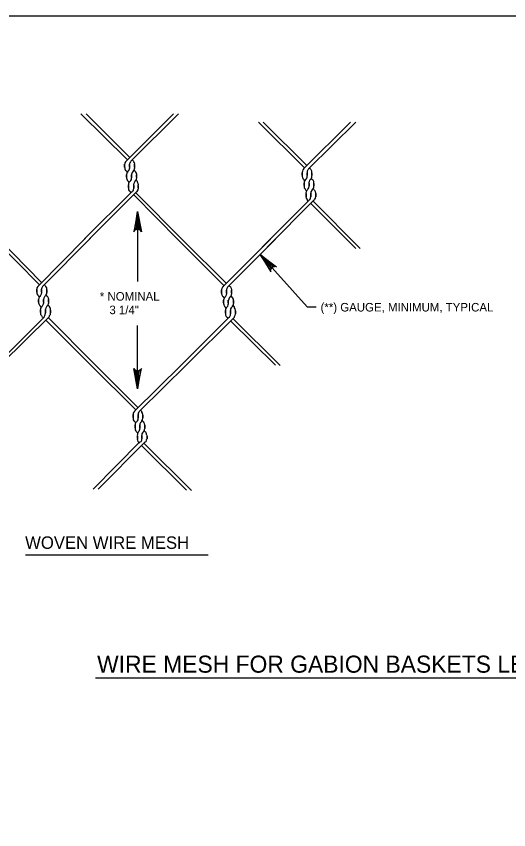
# Model space of a CAD drawing. Extents: x 3 to 3592, y -602 to 1171.
# Drawn here: x 169.2 to 342, y 276.1 to 561.8 of the extents above; entities that cross this region are included whole.
import ezdxf

# ---------------------------------------------------------------- set-up
doc = ezdxf.new("R2010")
doc.units = 0
for name, color, linetype in [('1', 7, 'Continuous'), ('2', 7, 'Continuous'), ('3', 7, 'Continuous'), ('P', 7, 'Continuous')]:
    doc.layers.add(name, color=color, linetype=linetype)

msp = doc.modelspace()

# ---------------------------------------------------------------- linework, layer by layer
at = {"layer": '1'}
msp.add_lwpolyline([(827.51, -2.17), (827.51, 561.83), (41.51, 561.83), (41.51, -2.17), (827.51, -2.17), (827.51, 24.19), (627.51, 24.19), (627.51, 88.87), (827.51, 88.87), (827.51, 117.83), (627.51, 117.83), (627.51, -2.17), (706.31, -2.17), (706.31, 24.19), (706.31, -2.17), (783.31, -2.17), (783.31, 24.19), (783.31, 11.88), (827.51, 11.88)], dxfattribs=at)
at = {"layer": '2'}
for points in [[(211.75, 493.28), (213.09, 486.15), (212.71, 486.7), (211.75, 493.28), (212.23, 486.98), (211.75, 487.06), (211.75, 493.28), (211.28, 486.98), (210.8, 486.7), (211.75, 493.28), (210.42, 486.15), (210.8, 486.7), (211.28, 486.98), (211.75, 487.06), (212.23, 486.98), (212.71, 486.7)], [(254.71, 478.2), (260.47, 473.79), (259.82, 473.95), (254.71, 478.2), (259.27, 473.84), (258.86, 473.58), (254.71, 478.2), (258.56, 473.2), (258.4, 472.67), (254.71, 478.2), (258.48, 472.01), (258.4, 472.67), (258.56, 473.2), (258.86, 473.58), (259.27, 473.84), (259.82, 473.95)], [(211.75, 431), (210.42, 438.13), (210.8, 437.58), (211.75, 431), (211.28, 437.29), (211.75, 437.21), (211.75, 431), (212.23, 437.29), (212.71, 437.58), (211.75, 431), (213.09, 438.13), (212.71, 437.58), (212.23, 437.29), (211.75, 437.21), (211.28, 437.29), (210.8, 437.58)]]:
    msp.add_lwpolyline(points, dxfattribs=at)
at = {"layer": '3'}
for p, q in [((172.45, 372.6), (236.52, 372.6)), ((197, 329.49), (506.92, 329.49))]:
    msp.add_line(p, q, dxfattribs=at)
at = {"layer": 'P'}
for points in [[(208.1, 511.57), (191.84, 527.52)], [(208.91, 512.38), (193.67, 527.52)], [(207.79, 511.06), (224.35, 527.52)], [(209.52, 511.06), (226.08, 527.52)], [(270.38, 508.42), (254.12, 524.67)], [(271.29, 509.33), (255.85, 524.67)], [(269.97, 508.21), (286.43, 524.67)], [(271.7, 508.21), (288.26, 524.67)], [(207.18, 508.82), (207.18, 509.94)], [(207.18, 509.63), (207.18, 508.72)], [(207.79, 511.06), (207.69, 510.96), (207.49, 510.75), (207.28, 510.35), (207.28, 510.24), (207.28, 510.04), (207.28, 509.84)], [(207.28, 508.72), (207.28, 508.52), (207.28, 508.31), (207.28, 508.21), (207.49, 507.7), (207.69, 507.6), (207.79, 507.4)], [(208.5, 507.4), (208.6, 507.6), (208.71, 507.7), (208.91, 508.21), (208.91, 508.31), (209.01, 508.52), (209.01, 508.72)], [(209.42, 511.06), (209.32, 510.96), (209.21, 510.75), (209.01, 510.35), (209.01, 510.24), (208.91, 510.04), (208.91, 509.84)], [(208.91, 508.82), (208.91, 509.94)], [(208.91, 508.82), (208.91, 509.94)], [(208.91, 509.63), (208.91, 508.72)], [(208.91, 509.63), (208.91, 508.72)], [(210.23, 511.06), (209.82, 511.46)], [(210.74, 509.84), (210.74, 510.04), (210.64, 510.24), (210.64, 510.35), (210.43, 510.75), (210.33, 510.96), (210.23, 511.06)], [(210.23, 507.4), (210.33, 507.6), (210.43, 507.7), (210.64, 508.21), (210.64, 508.31), (210.74, 508.52), (210.74, 508.72)], [(210.64, 508.82), (210.64, 509.94)], [(210.64, 509.63), (210.64, 508.72)], [(207.79, 507.4), (208.1, 507.09)], [(208.4, 507.4), (208.3, 507.3), (208.2, 507.09), (207.99, 506.69), (207.99, 506.59), (207.89, 506.38), (207.89, 506.18)], [(207.89, 505.27), (207.89, 506.18)], [(207.89, 506.08), (207.89, 505.06)], [(210.13, 507.4), (210.13, 507.3), (209.93, 507.09), (209.72, 506.69), (209.72, 506.59), (209.62, 506.38), (209.62, 506.18)], [(209.62, 505.27), (209.62, 506.18)], [(209.62, 505.27), (209.62, 506.18)], [(209.62, 506.08), (209.62, 505.06)], [(209.62, 506.08), (209.62, 505.06)], [(210.94, 507.4), (210.53, 507.7)], [(211.45, 506.18), (211.45, 506.38), (211.35, 506.59), (211.35, 506.69), (211.14, 507.09), (210.94, 507.3), (210.94, 507.4)], [(211.35, 505.27), (211.35, 506.18)], [(211.35, 506.08), (211.35, 505.06)], [(269.97, 508.21), (269.97, 508.01), (269.77, 507.91), (269.56, 507.4), (269.56, 507.3), (269.46, 507.09), (269.46, 506.89)], [(269.46, 505.98), (269.46, 506.89)], [(269.46, 506.69), (269.46, 505.88)], [(271.7, 508.21), (271.6, 508.01), (271.49, 507.91), (271.29, 507.4), (271.29, 507.3), (271.19, 507.09), (271.19, 506.89)], [(271.29, 505.98), (271.29, 506.89)], [(271.29, 505.98), (271.29, 506.89)], [(271.29, 506.69), (271.29, 505.88)], [(271.29, 506.69), (271.29, 505.88)], [(272.31, 508.21), (272.1, 508.42)], [(272.92, 506.89), (272.92, 507.09), (272.82, 507.3), (272.82, 507.4), (272.61, 507.91), (272.51, 508.01), (272.41, 508.21)], [(272.82, 505.98), (272.82, 506.89)], [(272.82, 506.69), (272.82, 505.88)], [(207.89, 505.06), (207.89, 504.96), (207.99, 504.76), (207.99, 504.55), (208.2, 504.15), (208.3, 504.05), (208.4, 503.84)], [(208.4, 503.84), (208.71, 503.44)], [(209.11, 503.84), (209.01, 503.74), (208.81, 503.54), (208.6, 503.13), (208.6, 502.93), (208.6, 502.73), (208.6, 502.62)], [(209.11, 503.84), (209.21, 504.05), (209.32, 504.15), (209.62, 504.55), (209.62, 504.76), (209.62, 504.96), (209.62, 505.06)], [(210.84, 503.84), (210.74, 503.74), (210.64, 503.54), (210.43, 503.13), (210.43, 502.93), (210.33, 502.73), (210.33, 502.62)], [(210.94, 503.84), (210.94, 504.05), (211.14, 504.15), (211.35, 504.55), (211.35, 504.76), (211.45, 504.96), (211.45, 505.06)], [(211.65, 503.84), (211.25, 504.25)], [(212.06, 502.62), (212.06, 502.73), (211.96, 502.93), (211.96, 503.13), (211.75, 503.54), (211.65, 503.74), (211.55, 503.84)], [(269.46, 505.77), (269.46, 505.57), (269.56, 505.37), (269.56, 505.27), (269.77, 504.76), (269.97, 504.66), (269.97, 504.55)], [(269.97, 504.55), (270.28, 504.25)], [(270.68, 504.55), (270.58, 504.35), (270.48, 504.25), (270.17, 503.74), (270.17, 503.64), (270.17, 503.44), (270.17, 503.23)], [(270.17, 502.42), (270.17, 503.23)], [(270.17, 503.13), (270.17, 502.22)], [(270.68, 504.55), (270.78, 504.66), (270.99, 504.76), (271.19, 505.27), (271.19, 505.37), (271.29, 505.57), (271.29, 505.77)], [(272.31, 504.55), (272.31, 504.35), (272.1, 504.25), (271.9, 503.74), (271.9, 503.64), (271.8, 503.44), (271.8, 503.23)], [(271.9, 502.42), (271.9, 503.23)], [(271.9, 502.42), (271.9, 503.23)], [(271.9, 503.13), (271.9, 502.22)], [(271.9, 503.13), (271.9, 502.22)], [(272.41, 504.55), (272.51, 504.66), (272.61, 504.76), (272.82, 505.27), (272.82, 505.37), (272.92, 505.57), (272.92, 505.77)], [(273.02, 504.55), (272.61, 504.76)], [(273.63, 503.23), (273.63, 503.44), (273.53, 503.64), (273.53, 503.74), (273.32, 504.25), (273.12, 504.35), (273.12, 504.55)], [(273.63, 502.42), (273.63, 503.23)], [(273.63, 503.13), (273.63, 502.22)], [(193.16, 483.63), (209.82, 500.29)], [(194.89, 483.63), (211.45, 500.29)], [(208.6, 501.61), (208.6, 502.62)], [(208.6, 502.42), (208.6, 501.41)], [(208.6, 501.41), (208.6, 501.3), (208.6, 501.1), (208.6, 500.9), (208.81, 500.49), (209.01, 500.39), (209.11, 500.19)], [(209.11, 500.29), (209.42, 499.78)], [(209.82, 500.19), (209.93, 500.39), (210.13, 500.49), (210.33, 500.9), (210.33, 501.1), (210.43, 501.3), (210.43, 501.41)], [(210.43, 501.61), (210.43, 502.62)], [(210.43, 501.61), (210.43, 502.62)], [(210.43, 502.42), (210.43, 501.41)], [(210.43, 502.42), (210.43, 501.41)], [(211.55, 500.19), (211.65, 500.39), (211.75, 500.49), (211.96, 500.9), (211.96, 501.1), (212.06, 501.3), (212.06, 501.41)], [(211.96, 501.61), (211.96, 502.62)], [(211.96, 502.42), (211.96, 501.41)], [(270.17, 502.22), (270.17, 502.01), (270.17, 501.81), (270.17, 501.61), (270.48, 501.2), (270.58, 501.1), (270.68, 500.9)], [(270.68, 500.9), (270.99, 500.49)], [(271.29, 500.9), (271.29, 500.8), (271.09, 500.59), (270.89, 500.19), (270.89, 500.08), (270.78, 499.78), (270.78, 499.68)], [(271.39, 500.9), (271.49, 501.1), (271.6, 501.2), (271.8, 501.61), (271.8, 501.81), (271.9, 502.01), (271.9, 502.22)], [(273.02, 500.9), (272.92, 500.8), (272.82, 500.59), (272.51, 500.19), (272.51, 500.08), (272.51, 499.78), (272.51, 499.68)], [(273.12, 500.9), (273.12, 501.1), (273.32, 501.2), (273.53, 501.61), (273.53, 501.81), (273.63, 502.01), (273.63, 502.22)], [(273.63, 500.9), (273.32, 501.3)], [(274.24, 499.68), (274.24, 499.78), (274.14, 500.08), (274.14, 500.19), (273.93, 500.59), (273.83, 500.8), (273.73, 500.9)], [(210.43, 499.07), (226.08, 483.22)], [(211.14, 499.78), (227.71, 483.12)], [(255.44, 480.68), (272.1, 497.34)], [(257.17, 480.68), (273.63, 497.24)], [(270.78, 498.56), (270.78, 498.36), (270.89, 498.15), (270.89, 497.95), (271.09, 497.54), (271.29, 497.44), (271.29, 497.24)], [(270.89, 498.66), (270.89, 499.68)], [(270.89, 499.58), (270.89, 498.46)], [(271.29, 497.24), (271.7, 496.93)], [(272, 497.24), (272.1, 497.44), (272.31, 497.54), (272.41, 497.95), (272.41, 498.15), (272.51, 498.36), (272.51, 498.56)], [(272.51, 498.66), (272.51, 499.68)], [(272.51, 498.66), (272.51, 499.68)], [(272.51, 499.58), (272.51, 498.46)], [(272.51, 499.58), (272.51, 498.46)], [(273.73, 497.24), (273.83, 497.44), (273.93, 497.54), (274.14, 497.95), (274.14, 498.15), (274.24, 498.36), (274.24, 498.56)], [(274.24, 498.66), (274.24, 499.68)], [(274.24, 499.58), (274.24, 498.46)], [(272.51, 496.12), (288.26, 480.27)], [(273.32, 496.83), (289.88, 480.27)], [(211.75, 493.28), (211.75, 468.64)], [(177.21, 467.57), (161.36, 483.52)], [(178.02, 468.28), (162.68, 483.83)], [(176.91, 467.17), (193.47, 483.83)], [(178.63, 467.17), (195.19, 483.83)], [(242.03, 467.27), (226.08, 483.22)], [(242.8, 468.03), (227.71, 483.12)], [(241.73, 466.96), (258.39, 483.52)], [(243.55, 466.96), (260.12, 483.52)], [(254.71, 478.2), (271.29, 459.75)], [(176.91, 467.17), (176.8, 467.06), (176.7, 466.96), (176.4, 466.45), (176.4, 466.35), (176.4, 466.15), (176.4, 465.95)], [(176.4, 464.93), (176.4, 465.95)], [(178.53, 467.17), (178.53, 467.06), (178.33, 466.96), (178.12, 466.45), (178.12, 466.35), (178.02, 466.15), (178.02, 465.95)], [(178.02, 464.93), (178.02, 465.95)], [(178.02, 464.93), (178.02, 465.95)], [(179.34, 467.17), (179.04, 467.57)], [(179.85, 465.95), (179.85, 466.15), (179.85, 466.35), (179.85, 466.45), (179.55, 466.96), (179.45, 467.06), (179.34, 467.17)], [(179.85, 464.93), (179.85, 465.95)], [(241.73, 466.96), (241.73, 466.76), (241.52, 466.66), (241.32, 466.15), (241.32, 466.05), (241.22, 465.85), (241.22, 465.64)], [(243.45, 466.96), (243.35, 466.76), (243.25, 466.66), (243.05, 466.15), (243.05, 466.05), (242.95, 465.85), (242.95, 465.64)], [(244.16, 466.96), (243.86, 467.17)], [(244.77, 465.64), (244.77, 465.85), (244.67, 466.05), (244.67, 466.15), (244.47, 466.66), (244.37, 466.76), (244.27, 466.96)], [(176.4, 465.74), (176.4, 464.83)], [(176.4, 464.83), (176.4, 464.63), (176.4, 464.42), (176.4, 464.32), (176.7, 463.81), (176.8, 463.71), (176.91, 463.51)], [(176.91, 463.61), (177.21, 463.2)], [(177.51, 463.51), (177.51, 463.41), (177.31, 463.31), (177.11, 462.8), (177.11, 462.7), (177.01, 462.49), (177.01, 462.29)], [(177.62, 463.51), (177.72, 463.71), (177.82, 463.81), (178.02, 464.32), (178.02, 464.42), (178.12, 464.63), (178.12, 464.83)], [(178.02, 465.74), (178.02, 464.83)], [(178.02, 465.74), (178.02, 464.83)], [(179.24, 463.51), (179.14, 463.41), (179.04, 463.31), (178.84, 462.8), (178.84, 462.7), (178.73, 462.49), (178.73, 462.29)], [(179.34, 463.51), (179.45, 463.71), (179.55, 463.81), (179.85, 464.32), (179.85, 464.42), (179.85, 464.63), (179.85, 464.83)], [(179.95, 463.51), (179.65, 463.81)], [(179.85, 465.74), (179.85, 464.83)], [(180.56, 462.29), (180.56, 462.49), (180.46, 462.7), (180.46, 462.8), (180.26, 463.31), (180.05, 463.41), (180.05, 463.51)], [(241.22, 464.52), (241.22, 465.64)], [(241.22, 465.64), (241.22, 464.52)], [(241.22, 464.52), (241.22, 464.32), (241.32, 464.12), (241.32, 464.02), (241.52, 463.51), (241.73, 463.41), (241.73, 463.31)], [(241.73, 463.31), (242.13, 463)], [(242.44, 463.31), (242.34, 463.1), (242.23, 463), (242.03, 462.49), (242.03, 462.39), (241.93, 462.19), (241.93, 462.09)], [(242.54, 463.31), (242.54, 463.41), (242.74, 463.51), (242.95, 464.02), (242.95, 464.12), (243.05, 464.32), (243.05, 464.52)], [(242.95, 464.52), (242.95, 465.64)], [(242.95, 465.64), (242.95, 464.52)], [(242.95, 465.64), (242.95, 464.52)], [(242.95, 464.52), (242.95, 465.64)], [(244.16, 463.31), (244.06, 463.1), (243.96, 463), (243.76, 462.49), (243.76, 462.39), (243.66, 462.19), (243.66, 462.09)], [(244.27, 463.31), (244.37, 463.41), (244.47, 463.51), (244.67, 464.02), (244.67, 464.12), (244.77, 464.32), (244.77, 464.52)], [(244.88, 463.2), (244.57, 463.61)], [(244.67, 464.52), (244.67, 465.64)], [(244.67, 465.64), (244.67, 464.52)], [(245.38, 462.09), (245.38, 462.19), (245.38, 462.39), (245.38, 462.49), (245.08, 463), (244.98, 463.1), (244.88, 463.31)], [(177.01, 461.37), (177.01, 462.39)], [(177.01, 462.29), (177.01, 461.27)], [(177.01, 461.27), (177.01, 461.17), (177.11, 460.87), (177.11, 460.77), (177.31, 460.36), (177.51, 460.16), (177.51, 460.05)], [(178.23, 460.05), (178.33, 460.16), (178.53, 460.36), (178.73, 460.77), (178.73, 460.87), (178.84, 461.17), (178.84, 461.27)], [(178.73, 461.37), (178.73, 462.39)], [(178.73, 461.37), (178.73, 462.39)], [(178.73, 462.29), (178.73, 461.27)], [(178.73, 462.29), (178.73, 461.27)], [(180.05, 460.05), (180.05, 460.16), (180.26, 460.36), (180.46, 460.77), (180.46, 460.87), (180.56, 461.17), (180.56, 461.27)], [(180.66, 460.05), (180.36, 460.36)], [(180.46, 461.37), (180.46, 462.39)], [(180.46, 462.29), (180.46, 461.27)], [(241.93, 461.17), (241.93, 462.09)], [(241.93, 461.98), (241.93, 460.97)], [(241.93, 460.97), (241.93, 460.87), (242.03, 460.66), (242.03, 460.46), (242.23, 460.05), (242.34, 459.85), (242.44, 459.75)], [(243.15, 459.75), (243.25, 459.85), (243.35, 460.05), (243.55, 460.46), (243.55, 460.66), (243.66, 460.87), (243.66, 460.97)], [(243.55, 461.17), (243.55, 462.09)], [(243.55, 461.17), (243.55, 462.09)], [(243.55, 461.98), (243.55, 460.97)], [(243.55, 461.98), (243.55, 460.97)], [(244.88, 459.75), (244.98, 459.85), (245.08, 460.05), (245.38, 460.46), (245.38, 460.66), (245.38, 460.87), (245.38, 460.97)], [(245.69, 459.75), (245.18, 460.16)], [(245.38, 461.17), (245.38, 462.09)], [(245.38, 461.98), (245.38, 460.97)], [(177.51, 460.05), (177.92, 459.75)], [(178.23, 460.05), (178.12, 459.85), (178.02, 459.75), (177.72, 459.34), (177.72, 459.14), (177.72, 458.94), (177.72, 458.83)], [(177.72, 457.82), (177.72, 458.83)], [(177.72, 458.63), (177.72, 457.62)], [(177.72, 457.62), (177.72, 457.51), (177.72, 457.21), (177.72, 457.11), (178.02, 456.7), (178.12, 456.5), (178.23, 456.4)], [(178.94, 456.4), (179.04, 456.5), (179.14, 456.7), (179.34, 457.11), (179.34, 457.21), (179.45, 457.51), (179.45, 457.62)], [(179.95, 460.05), (179.85, 459.85), (179.75, 459.75), (179.55, 459.34), (179.55, 459.14), (179.45, 458.94), (179.45, 458.83)], [(179.45, 457.82), (179.45, 458.83)], [(179.45, 457.82), (179.45, 458.83)], [(179.45, 458.63), (179.45, 457.62)], [(179.45, 458.63), (179.45, 457.62)], [(181.17, 458.83), (181.17, 458.94), (181.17, 459.14), (181.17, 459.34), (180.87, 459.75), (180.77, 459.85), (180.66, 460.05)], [(180.66, 456.4), (180.77, 456.5), (180.87, 456.7), (181.17, 457.11), (181.17, 457.21), (181.17, 457.51), (181.17, 457.62)], [(181.17, 457.82), (181.17, 458.83)], [(181.17, 458.63), (181.17, 457.62)], [(242.34, 459.75), (242.74, 459.44)], [(243.05, 459.75), (243.05, 459.65), (242.84, 459.44), (242.64, 459.04), (242.64, 458.83), (242.54, 458.63), (242.54, 458.53)], [(242.54, 457.31), (242.54, 457.21), (242.64, 457.01), (242.64, 456.8), (242.84, 456.4), (243.05, 456.19), (243.05, 456.09)], [(242.64, 457.51), (242.64, 458.53)], [(242.64, 458.33), (242.64, 457.31)], [(243.86, 456.09), (243.96, 456.19), (244.06, 456.4), (244.37, 456.8), (244.37, 457.01), (244.37, 457.21), (244.37, 457.31)], [(244.88, 459.75), (244.77, 459.65), (244.57, 459.44), (244.37, 459.04), (244.37, 458.83), (244.37, 458.63), (244.37, 458.53)], [(244.37, 457.51), (244.37, 458.53)], [(244.37, 457.51), (244.37, 458.53)], [(244.37, 458.33), (244.37, 457.31)], [(244.37, 458.33), (244.37, 457.31)], [(246.09, 458.53), (246.09, 458.63), (245.99, 458.83), (245.99, 459.04), (245.79, 459.44), (245.69, 459.65), (245.59, 459.75)], [(245.59, 456.09), (245.69, 456.19), (245.79, 456.4), (245.99, 456.8), (245.99, 457.01), (246.09, 457.21), (246.09, 457.31)], [(246.09, 457.51), (246.09, 458.53)], [(246.09, 458.33), (246.09, 457.31)], [(271.29, 459.75), (274.34, 459.75)], [(162.68, 439.94), (179.04, 456.29)], [(164, 439.73), (180.66, 456.29)], [(178.12, 456.29), (178.53, 456.09)], [(179.45, 455.18), (195.19, 439.43)], [(180.36, 455.99), (196.62, 439.63)], [(227.2, 439.43), (243.86, 456.09)], [(229.03, 439.53), (245.69, 456.19)], [(243.05, 456.19), (243.45, 455.69)], [(244.37, 454.87), (260.12, 439.23)], [(245.18, 455.69), (261.74, 439.12)], [(211.75, 431), (211.75, 453.24)], [(211.14, 423.58), (195.19, 439.43)], [(211.96, 424.29), (196.62, 439.63)], [(210.64, 423.07), (227.2, 439.43)], [(212.36, 423.07), (229.03, 439.53)], [(210.64, 423.07), (210.64, 422.97), (210.43, 422.77), (210.23, 422.36), (210.23, 422.26), (210.13, 421.95), (210.13, 421.85)], [(212.36, 423.07), (212.26, 422.97), (212.16, 422.77), (211.96, 422.36), (211.96, 422.26), (211.96, 421.95), (211.96, 421.85)], [(213.07, 423.07), (212.77, 423.48)], [(213.58, 421.85), (213.58, 421.95), (213.48, 422.26), (213.48, 422.36), (213.28, 422.77), (213.18, 422.97), (213.07, 423.07)], [(210.13, 420.73), (210.13, 420.53), (210.23, 420.33), (210.23, 420.13), (210.43, 419.72), (210.64, 419.62), (210.64, 419.41)], [(210.23, 420.84), (210.23, 421.95)], [(210.23, 421.75), (210.23, 420.73)], [(211.45, 419.41), (211.55, 419.62), (211.65, 419.72), (211.96, 420.13), (211.96, 420.33), (211.96, 420.53), (211.96, 420.73)], [(211.96, 420.84), (211.96, 421.95)], [(211.96, 420.84), (211.96, 421.95)], [(211.96, 421.75), (211.96, 420.73)], [(211.96, 421.75), (211.96, 420.73)], [(213.07, 419.41), (213.18, 419.62), (213.28, 419.72), (213.48, 420.13), (213.48, 420.33), (213.58, 420.53), (213.58, 420.73)], [(213.58, 420.84), (213.58, 421.95)], [(213.58, 421.75), (213.58, 420.73)], [(210.64, 419.52), (211.04, 419.11)], [(211.35, 419.41), (211.25, 419.31), (211.14, 419.11), (210.94, 418.7), (210.94, 418.6), (210.84, 418.3), (210.84, 418.19)], [(210.94, 417.28), (210.94, 418.3)], [(210.94, 418.19), (210.94, 417.08)], [(212.97, 419.41), (212.97, 419.31), (212.77, 419.11), (212.57, 418.7), (212.57, 418.6), (212.47, 418.3), (212.47, 418.19)], [(212.47, 417.28), (212.47, 418.3)], [(212.47, 417.28), (212.47, 418.3)], [(212.47, 418.19), (212.47, 417.08)], [(212.47, 418.19), (212.47, 417.08)], [(213.79, 419.41), (213.38, 419.82)], [(214.29, 418.19), (214.29, 418.3), (214.19, 418.6), (214.19, 418.7), (213.99, 419.11), (213.79, 419.31), (213.79, 419.41)], [(214.29, 417.28), (214.29, 418.3)], [(214.29, 418.19), (214.29, 417.08)], [(210.84, 417.08), (210.84, 416.98), (210.94, 416.77), (210.94, 416.57), (211.14, 416.16), (211.25, 415.96), (211.35, 415.86)], [(211.35, 415.86), (211.75, 415.55)], [(212.06, 415.86), (211.96, 415.76), (211.86, 415.55), (211.65, 415.15), (211.65, 414.94), (211.55, 414.74), (211.55, 414.64)], [(211.65, 413.62), (211.65, 414.54)], [(211.65, 414.44), (211.65, 413.42)], [(212.06, 415.86), (212.16, 415.96), (212.26, 416.16), (212.47, 416.57), (212.47, 416.77), (212.57, 416.98), (212.57, 417.08)], [(213.79, 415.86), (213.68, 415.76), (213.48, 415.55), (213.28, 415.15), (213.28, 414.94), (213.28, 414.74), (213.28, 414.64)], [(213.28, 413.62), (213.28, 414.54)], [(213.28, 413.62), (213.28, 414.54)], [(213.28, 414.44), (213.28, 413.42)], [(213.28, 414.44), (213.28, 413.42)], [(213.79, 415.86), (213.79, 415.96), (213.99, 416.16), (214.19, 416.57), (214.19, 416.77), (214.29, 416.98), (214.29, 417.08)], [(214.4, 415.86), (214.09, 416.26)], [(215.01, 414.64), (215.01, 414.74), (214.9, 414.94), (214.9, 415.15), (214.7, 415.55), (214.6, 415.76), (214.5, 415.86)], [(215.11, 413.62), (215.11, 414.54)], [(215.11, 414.44), (215.11, 413.42)], [(196.11, 395.74), (212.57, 412.3)], [(197.94, 395.74), (214.4, 412.3)], [(211.55, 413.42), (211.55, 413.32), (211.65, 413.11), (211.65, 412.91), (211.86, 412.51), (211.96, 412.3), (212.06, 412.2)], [(211.96, 412.3), (212.36, 411.9)], [(212.77, 412.2), (212.77, 412.3), (212.97, 412.51), (213.18, 412.91), (213.18, 413.11), (213.28, 413.32), (213.28, 413.42)], [(213.99, 411.79), (230.65, 395.23)], [(214.5, 412.2), (214.6, 412.3), (214.7, 412.51), (214.9, 412.91), (214.9, 413.11), (215.01, 413.32), (215.01, 413.42)], [(213.28, 410.98), (228.92, 395.33)]]:
    msp.add_lwpolyline(points, dxfattribs=at)

# ---------------------------------------------------------------- texts
at = {"layer": '3'}
for s, height, p in [('* NOMINAL', 3, (198.5, 461.94)), ('   3 1/4"', 3, (198.5, 457.19)), ('(**) GAUGE, MINIMUM, TYPICAL', 3, (275.95, 458.13)), ('WOVEN WIRE MESH', 4.375, (172.28, 374.75)), ('WIRE MESH FOR GABION BASKETS LESS THAN 12" IN HEIGHT', 6, (197.53, 331.25))]:
    msp.add_text(s, height=height, dxfattribs=at).set_placement(p)

doc.saveas('drawing.dxf')
